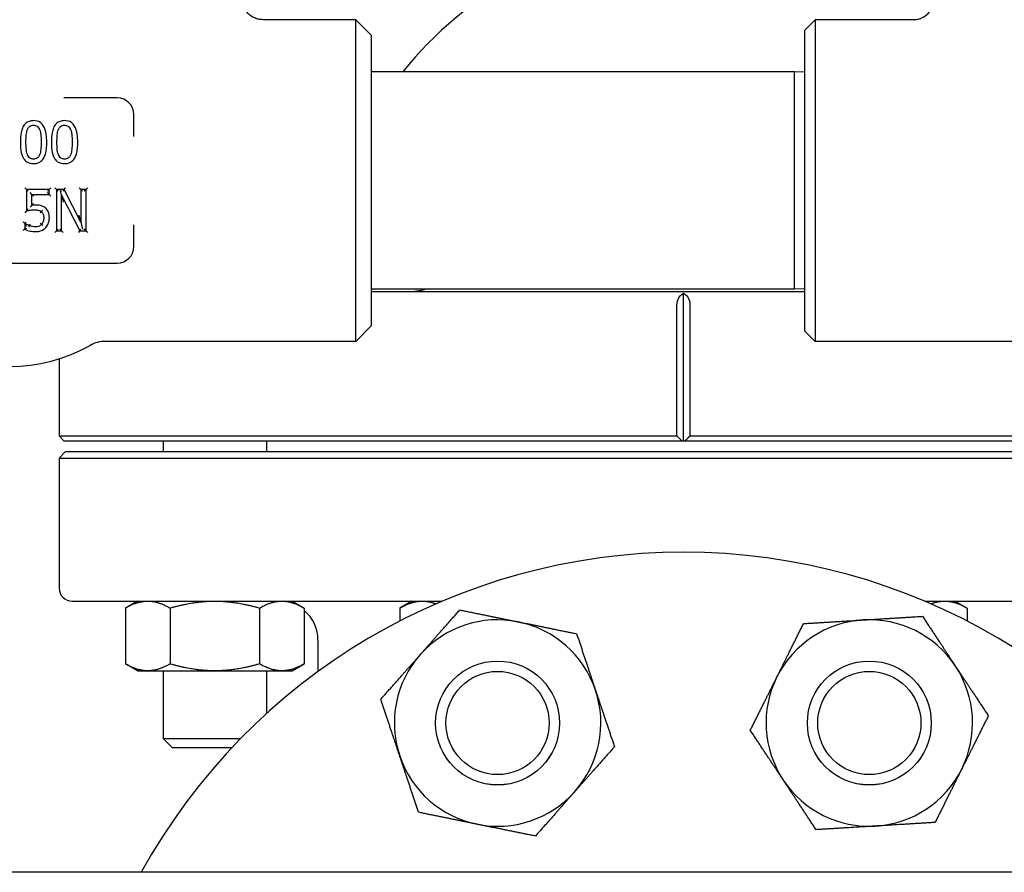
# Model space of a CAD drawing. Header units: inches. Extents: x 24 to 1128, y -69 to 748.
# Tile 517 of 656: x 773.89 to 779.85, y 295.36 to 300.52. Entities that reach past the tile are written whole.
import ezdxf

# ---------------------------------------------------------------- set-up
doc = ezdxf.new("R2010")
doc.units = ezdxf.units.IN
doc.header["$LTSCALE"] = 32
doc.header["$MEASUREMENT"] = 0
doc.layers.add('Visible (ANSI)', color=7, linetype='Continuous', lineweight=30)

msp = doc.modelspace()

# ---------------------------------------------------------------- linework, layer by layer
at = {"layer": 'Visible (ANSI)'}
for p, q in [((775.92173, 300.51992), (775.36033, 300.51992)), ((775.92173, 298.57242), (775.92173, 300.51992)), ((776.01548, 300.42617), (775.92173, 300.51992)), ((778.64048, 300.45742), (778.70298, 300.51992)), ((778.70298, 300.51992), (778.70298, 298.57242)), ((779.29562, 300.51992), (778.70298, 300.51992)), ((778.64048, 298.63492), (778.64048, 300.45742)), ((776.01548, 300.42617), (776.01548, 298.66617)), ((778.57798, 300.20367), (776.01548, 300.20367)), ((778.57798, 298.88867), (778.57798, 300.20367)), ((778.64048, 300.20203), (778.57798, 300.20367)), ((774.47798, 300.04617), (774.15513, 300.04617)), ((774.57798, 299.81365), (774.57798, 299.94617)), ((773.92807, 299.49208), (773.91766, 299.50249)), ((773.92807, 299.49208), (773.92807, 299.36323)), ((773.92807, 299.49208), (773.93849, 299.48166)), ((774.06523, 299.49208), (773.92807, 299.49208)), ((773.96028, 299.4627), (773.94987, 299.47312)), ((773.96028, 299.4627), (773.9707, 299.45229)), ((773.96028, 299.4627), (774.06523, 299.4627)), ((773.96028, 299.39605), (773.96028, 299.4627)), ((774.06523, 299.49208), (774.05481, 299.48166)), ((774.06523, 299.4627), (774.05481, 299.47312)), ((774.06523, 299.49208), (774.07564, 299.50249)), ((774.06523, 299.4627), (774.06523, 299.49208)), ((774.06523, 299.4627), (774.07564, 299.45229)), ((774.1098, 299.49208), (774.09938, 299.50249)), ((774.157, 299.49208), (774.1098, 299.49208)), ((774.1098, 299.49208), (774.1098, 299.24208)), ((774.1098, 299.49208), (774.12021, 299.48166)), ((774.13038, 299.48166), (774.13409, 299.48538)), ((774.13409, 299.48538), (774.14017, 299.48166)), ((774.14079, 299.45764), (774.13409, 299.48538)), ((774.14079, 299.45764), (774.15121, 299.41452)), ((774.14079, 299.24208), (774.14079, 299.45764)), ((774.14079, 299.45764), (774.25141, 299.24208)), ((774.157, 299.49208), (774.15061, 299.48166)), ((774.157, 299.49208), (774.16339, 299.50249)), ((774.25769, 299.29414), (774.157, 299.49208)), ((774.25769, 299.49208), (774.24727, 299.50249)), ((774.25769, 299.49208), (774.26811, 299.48166)), ((774.25769, 299.49208), (774.25769, 299.29414)), ((774.28869, 299.49208), (774.25769, 299.49208)), ((774.28869, 299.49208), (774.27827, 299.48166)), ((774.28869, 299.49208), (774.2991, 299.50249)), ((774.28869, 299.24208), (774.28869, 299.49208)), ((773.94987, 299.38415), (773.96028, 299.39605)), ((773.92807, 299.36323), (773.91766, 299.35028)), ((774.01843, 299.35776), (774.01166, 299.34984)), ((774.25769, 299.29414), (774.24727, 299.3376)), ((773.91774, 299.28645), (773.90732, 299.29686)), ((773.92017, 299.28645), (773.91774, 299.28645)), ((773.91774, 299.28645), (773.91774, 299.25099)), ((773.91774, 299.28645), (773.91958, 299.28461)), ((773.92017, 299.28645), (773.92359, 299.29686)), ((773.94359, 299.26327), (773.94712, 299.27307)), ((774.02777, 299.27421), (774.01985, 299.28098)), ((774.25769, 299.29414), (774.26776, 299.25215)), ((774.57798, 299.14617), (774.57798, 299.27868)), ((773.91774, 299.25099), (773.90732, 299.24451)), ((774.1098, 299.24208), (774.09938, 299.23166)), ((774.1098, 299.24208), (774.12021, 299.25249)), ((774.1098, 299.24208), (774.14079, 299.24208)), ((774.14079, 299.24208), (774.13038, 299.25249)), ((774.14079, 299.24208), (774.15121, 299.23166)), ((774.24505, 299.23166), (774.25141, 299.24208)), ((774.25141, 299.24208), (774.25777, 299.25249)), ((774.25141, 299.24208), (774.28869, 299.24208)), ((774.26719, 299.25249), (774.26776, 299.25215)), ((774.26776, 299.25215), (774.26811, 299.25249)), ((774.28869, 299.24208), (774.27827, 299.25249)), ((774.28869, 299.24208), (774.2991, 299.23166)), ((773.17798, 299.04617), (774.47798, 299.04617)), ((778.57798, 298.88867), (776.01548, 298.88867)), ((776.01548, 298.87429), (778.64048, 298.87429)), ((777.90513, 297.96878), (777.90513, 298.86375)), ((778.64048, 298.89031), (778.57798, 298.88867)), ((777.86597, 298.00003), (777.86597, 298.79555)), ((777.9443, 298.79555), (777.9443, 298.00003)), ((776.01548, 298.66617), (775.92173, 298.57242)), ((778.64048, 298.63492), (778.70298, 298.57242)), ((775.92173, 298.57242), (774.40564, 298.57242)), ((780.25031, 298.57242), (778.70298, 298.57242)), ((774.12561, 298.46691), (774.12561, 298.00003)), ((774.12561, 298.00003), (777.86597, 298.00003)), ((774.15686, 297.96878), (774.12561, 298.00003)), ((777.89702, 297.96878), (774.15686, 297.96878)), ((774.75552, 297.96878), (774.75552, 297.90579)), ((775.38052, 297.96878), (775.38052, 297.90579)), ((777.90513, 297.96878), (777.89702, 297.96878)), ((777.91324, 297.96878), (777.90513, 297.96878)), ((781.65341, 297.96878), (777.91324, 297.96878)), ((777.9443, 298.00003), (781.68466, 298.00003)), ((774.16498, 297.90579), (774.12561, 297.86642)), ((774.16498, 297.90579), (781.64529, 297.90579)), ((774.12561, 297.86642), (781.68466, 297.86642)), ((774.12561, 297.86642), (774.12561, 297.07902)), ((774.20435, 297.00028), (776.44512, 297.00028)), ((774.59927, 297.00028), (774.52676, 296.95841)), ((775.53677, 297.00028), (775.60929, 296.95841)), ((776.26121, 297.00028), (776.1887, 296.95841)), ((779.36514, 297.00028), (781.60592, 297.00028)), ((779.54905, 297.00028), (779.62157, 296.95841)), ((774.52676, 296.95841), (774.52676, 296.62027)), ((774.79739, 296.95841), (774.79739, 296.62027)), ((775.33866, 296.95841), (775.33866, 296.62027)), ((775.60929, 296.95841), (775.60929, 296.62027)), ((776.1887, 296.95841), (776.1887, 296.88029)), ((779.62157, 296.95841), (779.62157, 296.88029)), ((775.69253, 296.76406), (775.69253, 296.57386)), ((774.59927, 296.5784), (774.52676, 296.62027)), ((775.53677, 296.5784), (775.60929, 296.62027)), ((774.59927, 296.5784), (774.66207, 296.5784)), ((774.66207, 296.5784), (775.06802, 296.5784)), ((774.75552, 296.5784), (774.75552, 296.16839)), ((775.06802, 296.5784), (775.47397, 296.5784)), ((775.38052, 296.5784), (775.38052, 296.31905)), ((775.47397, 296.5784), (775.53677, 296.5784)), ((774.75552, 296.16839), (775.22438, 296.16839)), ((774.80962, 296.11429), (774.75552, 296.16839)), ((774.80962, 296.11429), (775.17251, 296.11429)), ((796.86063, 295.35867), (760.36063, 295.35867))]:
    msp.add_line(p, q, dxfattribs=at)
for centre, radius in [((776.78004, 296.26238), 0.37513), ((776.78004, 296.26238), 0.375), ((779.03022, 296.26238), 0.37513), ((779.03022, 296.26238), 0.375), ((776.78004, 296.26238), 0.3125), ((779.03022, 296.26238), 0.3125)]:
    msp.add_circle(centre, radius, dxfattribs=at)
for centre, radius, start, end in [((777.90513, 298.86113), 2.16535, 117.319316, 141.683202), ((774.47798, 299.94617), 0.1, 0, 90), ((774.47798, 299.14617), 0.1, 270, 0), ((776.23683, 299.268), 0.3937, 270, 285.53062), ((774.40564, 298.38492), 0.1875, 90, 119.344829), ((773.82798, 299.41242), 0.99125, 240.655171, 299.344829), ((777.90513, 293.54617), 3.75, 28.903335, 151.096665), ((774.20435, 297.07902), 0.07874, 180, 270), ((775.45631, 296.76406), 0.23622, 0, 49.639734), ((776.78004, 296.26238), 0.625, 78.497711, 138.497711), ((779.03022, 296.26238), 0.625, 93.497711, 153.497711), ((779.03022, 296.26238), 0.625, 33.497711, 93.497711), ((776.78004, 296.26238), 0.625, 18.497711, 78.497711), ((776.78004, 296.26238), 0.625, 138.497711, 198.497711), ((779.03022, 296.26238), 0.625, 333.497711, 33.497711), ((779.03022, 296.26238), 0.625, 153.497711, 213.497711), ((776.78004, 296.26238), 0.625, 318.497711, 18.497711), ((776.78004, 296.26238), 0.625, 198.497711, 258.497711), ((779.03022, 296.26238), 0.625, 273.497711, 333.497711), ((779.03022, 296.26238), 0.625, 213.497711, 273.497711), ((776.78004, 296.26238), 0.625, 258.497711, 318.497711)]:
    msp.add_arc(centre, radius, start, end, dxfattribs=at)
for points, knots in [([(775.36033, 300.51992), (775.36022, 300.51992), (775.36012, 300.51992), (775.35146, 300.51994), (775.34294, 300.52082), (775.32621, 300.52428), (775.31804, 300.52684), (775.29516, 300.53664), (775.28151, 300.54594), (775.25867, 300.56913), (775.24966, 300.58276), (775.23738, 300.61267), (775.23423, 300.62865), (775.23423, 300.6448)], [-0.00080906, -0.00080906, -0.00080906, -0.00080906, 0, 0, 0.06513682, 0.06513682, 0.13017613, 0.13017613, 0.25481643, 0.25481643, 0.37825086, 0.37825086, 0.50129539, 0.50129539, 0.50129539, 0.50129539]), ([(779.29562, 300.51992), (779.29573, 300.51992), (779.29584, 300.51992), (779.30449, 300.51994), (779.31302, 300.52082), (779.32975, 300.52428), (779.33791, 300.52684), (779.36079, 300.53664), (779.37444, 300.54594), (779.39728, 300.56913), (779.4063, 300.58276), (779.41857, 300.61267), (779.42173, 300.62865), (779.42173, 300.6448)], [-0.00080906, -0.00080906, -0.00080906, -0.00080906, 0, 0, 0.06513682, 0.06513682, 0.13017613, 0.13017613, 0.25481643, 0.25481643, 0.37825086, 0.37825086, 0.50129539, 0.50129539, 0.50129539, 0.50129539]), ([(773.97112, 299.90876), (773.9662, 299.90876), (773.96112, 299.90842), (773.9479, 299.90624), (773.93973, 299.90357), (773.92327, 299.89374), (773.91595, 299.88595), (773.91065, 299.87746), (773.90518, 299.8687), (773.90175, 299.85955), (773.89626, 299.84015), (773.89449, 299.82992), (773.89166, 299.80594), (773.8911, 299.79216), (773.8911, 299.77849)], [-0.39762782, -0.39762782, -0.39762782, -0.39762782, -0.36373585, -0.36373585, -0.30950871, -0.30950871, -0.24393732, -0.24393732, -0.24393732, -0.1766061, -0.1766061, -0.10179305, -0.10179305, 0, 0, 0, 0]), ([(773.93385, 299.85467), (773.93455, 299.85642), (773.93531, 299.85812), (773.93878, 299.86492), (773.94212, 299.86943), (773.95025, 299.87635), (773.95497, 299.87863), (773.96378, 299.88065), (773.96742, 299.88101), (773.97112, 299.88101)], [-0.15519829, -0.15519829, -0.15519829, -0.15519829, -0.13862551, -0.13862551, -0.08628485, -0.08628485, -0.03318648, -0.03318648, 0, 0, 0, 0]), ([(774.05094, 299.7787), (774.05094, 299.79484), (774.05012, 299.81136), (774.04493, 299.84416), (774.04086, 299.86083), (774.0316, 299.87635), (774.02681, 299.88436), (774.02031, 299.89189), (773.99971, 299.90586), (773.98479, 299.90876), (773.97112, 299.90876)], [-0.3955508, -0.3955508, -0.3955508, -0.3955508, -0.2754195, -0.2754195, -0.15529321, -0.15529321, -0.15529321, -0.09373364, -0.09373364, 0, 0, 0, 0]), ([(773.97112, 299.88101), (773.97395, 299.88101), (773.97673, 299.8808), (773.98215, 299.8799), (773.98476, 299.87918), (773.99098, 299.87665), (773.99437, 299.87439), (774.00063, 299.86828), (774.00338, 299.86436), (774.0064, 299.85838), (774.00713, 299.85675), (774.00779, 299.85507)], [-0.15345791, -0.15345791, -0.15345791, -0.15345791, -0.12815919, -0.12815919, -0.10190337, -0.10190337, -0.06065975, -0.06065975, -0.01592257, -0.01592257, 0, 0, 0, 0]), ([(774.15872, 299.90876), (774.1538, 299.90876), (774.14872, 299.90842), (774.1355, 299.90624), (774.12733, 299.90357), (774.11088, 299.89374), (774.10355, 299.88595), (774.09825, 299.87746), (774.09278, 299.8687), (774.08935, 299.85955), (774.08386, 299.84015), (774.0821, 299.82992), (774.07926, 299.80594), (774.0787, 299.79216), (774.0787, 299.77849)], [-0.39762782, -0.39762782, -0.39762782, -0.39762782, -0.36373585, -0.36373585, -0.30950871, -0.30950871, -0.24393732, -0.24393732, -0.24393732, -0.1766061, -0.1766061, -0.10179305, -0.10179305, 0, 0, 0, 0]), ([(774.12145, 299.85467), (774.12215, 299.85642), (774.12291, 299.85812), (774.12638, 299.86492), (774.12972, 299.86943), (774.13785, 299.87635), (774.14257, 299.87863), (774.15138, 299.88065), (774.15502, 299.88101), (774.15872, 299.88101)], [-0.15519829, -0.15519829, -0.15519829, -0.15519829, -0.13862551, -0.13862551, -0.08628485, -0.08628485, -0.03318648, -0.03318648, 0, 0, 0, 0]), ([(774.23855, 299.7787), (774.23855, 299.79484), (774.23772, 299.81136), (774.23253, 299.84416), (774.22846, 299.86083), (774.2192, 299.87635), (774.21442, 299.88436), (774.20791, 299.89189), (774.18732, 299.90586), (774.17239, 299.90876), (774.15872, 299.90876)], [-0.3955508, -0.3955508, -0.3955508, -0.3955508, -0.2754195, -0.2754195, -0.15529321, -0.15529321, -0.15529321, -0.09373364, -0.09373364, 0, 0, 0, 0]), ([(774.15872, 299.88101), (774.16155, 299.88101), (774.16434, 299.8808), (774.16975, 299.8799), (774.17236, 299.87918), (774.17858, 299.87665), (774.18198, 299.87439), (774.18823, 299.86828), (774.19098, 299.86436), (774.194, 299.85838), (774.19473, 299.85675), (774.19539, 299.85507)], [-0.15345791, -0.15345791, -0.15345791, -0.15345791, -0.12815919, -0.12815919, -0.10190337, -0.10190337, -0.06065975, -0.06065975, -0.01592257, -0.01592257, 0, 0, 0, 0]), ([(773.92513, 299.77849), (773.92513, 299.79325), (773.9256, 299.80798), (773.92696, 299.82246), (773.92802, 299.83377), (773.93001, 299.84501), (773.93385, 299.85467)], [-0.20539702, -0.20539702, -0.20539702, -0.20539702, -0.0911634, -0.0911634, -0.0911634, 0, 0, 0, 0]), ([(774.00779, 299.85507), (774.00969, 299.85028), (774.01116, 299.84512), (774.01415, 299.83124), (774.01513, 299.82228), (774.01662, 299.8018), (774.01691, 299.79026), (774.01691, 299.7787)], [-0.20607527, -0.20607527, -0.20607527, -0.20607527, -0.16123509, -0.16123509, -0.08949082, -0.08949082, 0, 0, 0, 0]), ([(774.11274, 299.77849), (774.11274, 299.79325), (774.1132, 299.80798), (774.11456, 299.82246), (774.11562, 299.83377), (774.11761, 299.84501), (774.12145, 299.85467)], [-0.20539702, -0.20539702, -0.20539702, -0.20539702, -0.0911634, -0.0911634, -0.0911634, 0, 0, 0, 0]), ([(774.19539, 299.85507), (774.1973, 299.85028), (774.19876, 299.84512), (774.20175, 299.83124), (774.20273, 299.82228), (774.20422, 299.8018), (774.20451, 299.79026), (774.20451, 299.7787)], [-0.20607527, -0.20607527, -0.20607527, -0.20607527, -0.16123509, -0.16123509, -0.08949082, -0.08949082, 0, 0, 0, 0]), ([(773.8911, 299.77849), (773.8911, 299.76231), (773.89191, 299.74575), (773.89706, 299.71287), (773.90106, 299.69612), (773.91045, 299.68054), (773.91513, 299.67277), (773.92144, 299.66549), (773.94196, 299.65137), (773.9572, 299.64843), (773.97112, 299.64843)], [-0.39636224, -0.39636224, -0.39636224, -0.39636224, -0.27588328, -0.27588328, -0.15540931, -0.15540931, -0.15540931, -0.09572801, -0.09572801, 0, 0, 0, 0]), ([(773.93364, 299.70313), (773.92937, 299.7143), (773.92732, 299.72646), (773.92539, 299.75218), (773.92513, 299.76533), (773.92513, 299.77849)], [-0.2030371, -0.2030371, -0.2030371, -0.2030371, -0.10151855, -0.10151855, 0, 0, 0, 0]), ([(773.97112, 299.64843), (773.976, 299.64843), (773.98103, 299.64877), (773.99411, 299.65094), (774.0022, 299.65359), (774.01869, 299.66344), (774.02607, 299.67135), (774.03139, 299.67993), (774.03678, 299.68862), (774.04021, 299.69769), (774.04577, 299.71717), (774.04756, 299.72756), (774.05038, 299.75154), (774.05094, 299.76518), (774.05094, 299.7787)], [-0.3969343, -0.3969343, -0.3969343, -0.3969343, -0.36344063, -0.36344063, -0.30985076, -0.30985076, -0.24348635, -0.24348635, -0.24348635, -0.17661505, -0.17661505, -0.10067261, -0.10067261, 0, 0, 0, 0]), ([(774.01691, 299.7787), (774.01691, 299.76363), (774.01644, 299.74858), (774.01488, 299.73392), (774.01371, 299.72289), (774.0117, 299.71194), (774.00799, 299.70252)], [-0.20539024, -0.20539024, -0.20539024, -0.20539024, -0.08874744, -0.08874744, -0.08874744, 0, 0, 0, 0]), ([(774.0787, 299.77849), (774.0787, 299.76231), (774.07951, 299.74575), (774.08466, 299.71287), (774.08866, 299.69612), (774.09805, 299.68054), (774.10273, 299.67277), (774.10905, 299.66549), (774.12956, 299.65137), (774.1448, 299.64843), (774.15872, 299.64843)], [-0.39636224, -0.39636224, -0.39636224, -0.39636224, -0.27588328, -0.27588328, -0.15540931, -0.15540931, -0.15540931, -0.09572801, -0.09572801, 0, 0, 0, 0]), ([(774.12124, 299.70313), (774.11698, 299.7143), (774.11492, 299.72646), (774.11299, 299.75218), (774.11274, 299.76533), (774.11274, 299.77849)], [-0.2030371, -0.2030371, -0.2030371, -0.2030371, -0.10151855, -0.10151855, 0, 0, 0, 0]), ([(774.15872, 299.64843), (774.1636, 299.64843), (774.16863, 299.64877), (774.18171, 299.65094), (774.1898, 299.65359), (774.20629, 299.66344), (774.21367, 299.67135), (774.219, 299.67993), (774.22438, 299.68862), (774.22781, 299.69769), (774.23337, 299.71717), (774.23517, 299.72756), (774.23799, 299.75154), (774.23855, 299.76518), (774.23855, 299.7787)], [-0.3969343, -0.3969343, -0.3969343, -0.3969343, -0.36344063, -0.36344063, -0.30985076, -0.30985076, -0.24348635, -0.24348635, -0.24348635, -0.17661505, -0.17661505, -0.10067261, -0.10067261, 0, 0, 0, 0]), ([(774.20451, 299.7787), (774.20451, 299.76363), (774.20404, 299.74858), (774.20248, 299.73392), (774.20131, 299.72289), (774.1993, 299.71194), (774.1956, 299.70252)], [-0.20539024, -0.20539024, -0.20539024, -0.20539024, -0.08874744, -0.08874744, -0.08874744, 0, 0, 0, 0]), ([(773.97112, 299.67618), (773.96825, 299.67618), (773.96541, 299.67639), (773.9598, 299.67732), (773.95707, 299.67808), (773.95061, 299.68075), (773.94714, 299.68314), (773.94077, 299.68953), (773.93799, 299.69358), (773.93502, 299.69969), (773.9343, 299.70139), (773.93364, 299.70313)], [-0.1574704, -0.1574704, -0.1574704, -0.1574704, -0.13181294, -0.13181294, -0.10432668, -0.10432668, -0.0618117, -0.0618117, -0.01648612, -0.01648612, 0, 0, 0, 0]), ([(774.00799, 299.70252), (774.00734, 299.70082), (774.00662, 299.69917), (774.00325, 299.69231), (773.99989, 299.68772), (773.99175, 299.68082), (773.98705, 299.67854), (773.97836, 299.67654), (773.97477, 299.67618), (773.97112, 299.67618)], [-0.15478626, -0.15478626, -0.15478626, -0.15478626, -0.13870733, -0.13870733, -0.08539549, -0.08539549, -0.03284442, -0.03284442, 0, 0, 0, 0]), ([(774.15872, 299.67618), (774.15585, 299.67618), (774.15301, 299.67639), (774.14741, 299.67732), (774.14467, 299.67808), (774.13821, 299.68075), (774.13475, 299.68314), (774.12837, 299.68953), (774.12559, 299.69358), (774.12262, 299.69969), (774.1219, 299.70139), (774.12124, 299.70313)], [-0.1574704, -0.1574704, -0.1574704, -0.1574704, -0.13181294, -0.13181294, -0.10432668, -0.10432668, -0.0618117, -0.0618117, -0.01648612, -0.01648612, 0, 0, 0, 0]), ([(774.1956, 299.70252), (774.19494, 299.70082), (774.19423, 299.69917), (774.19085, 299.69231), (774.18749, 299.68772), (774.17935, 299.68082), (774.17466, 299.67854), (774.16596, 299.67654), (774.16237, 299.67618), (774.15872, 299.67618)], [-0.15478626, -0.15478626, -0.15478626, -0.15478626, -0.13870733, -0.13870733, -0.08539549, -0.08539549, -0.03284442, -0.03284442, 0, 0, 0, 0]), ([(773.96028, 299.39605), (773.96028, 299.39605), (773.9604, 299.39619), (773.96088, 299.39673), (773.96127, 299.39717), (773.9624, 299.39845), (773.96321, 299.39936), (773.96503, 299.40139), (773.96608, 299.40254), (773.96828, 299.40492), (773.96945, 299.40619), (773.97065, 299.40746), (773.97068, 299.40748), (773.9707, 299.40751)], [0, 0, 0, 0, 0.006931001, 0.006931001, 0.015008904, 0.015008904, 0.026274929, 0.026274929, 0.038566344, 0.038566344, 0.051474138, 0.051474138, 0.051751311, 0.051751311, 0.051751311, 0.051751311]), ([(773.98297, 299.39747), (773.97933, 299.39747), (773.97577, 299.39735), (773.97224, 299.39716), (773.96822, 299.39696), (773.96423, 299.39658), (773.96028, 299.39605)], [-0.054269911, -0.054269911, -0.054269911, -0.054269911, -0.028353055, -0.028353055, -0.028353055, 0, 0, 0, 0]), ([(774.04092, 299.38187), (774.03272, 299.38815), (774.022, 299.39312), (774.0021, 299.39702), (773.99244, 299.39747), (773.98297, 299.39747)], [-0.1378587, -0.1378587, -0.1378587, -0.1378587, -0.06892935, -0.06892935, 0, 0, 0, 0]), ([(773.93849, 299.37584), (773.93846, 299.37581), (773.93844, 299.37578), (773.93719, 299.3743), (773.93595, 299.37282), (773.93366, 299.37007), (773.93257, 299.36875), (773.93077, 299.36656), (773.93001, 299.36563), (773.92897, 299.36435), (773.92862, 299.3639), (773.92818, 299.36336), (773.92807, 299.36323), (773.92807, 299.36323)], [-0.000292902, -0.000292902, -0.000292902, -0.000292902, 0, 0, 0.01451739, 0.01451739, 0.02814407, 0.02814407, 0.039380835, 0.039380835, 0.047240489, 0.047240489, 0.053920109, 0.053920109, 0.053920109, 0.053920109]), ([(773.92807, 299.36323), (773.93606, 299.36498), (773.9448, 299.36647), (773.96107, 299.36874), (773.9693, 299.36931), (773.9775, 299.36931)], [-0.13237563, -0.13237563, -0.13237563, -0.13237563, -0.06618782, -0.06618782, 0, 0, 0, 0]), ([(773.9775, 299.36931), (773.9855, 299.36931), (773.99341, 299.36852), (774.0008, 299.36667), (774.00753, 299.36499), (774.01363, 299.36201), (774.01843, 299.35776)], [-0.12904291, -0.12904291, -0.12904291, -0.12904291, -0.06302328, -0.06302328, -0.06302328, 0, 0, 0, 0]), ([(774.02519, 299.36568), (774.02518, 299.36566), (774.02516, 299.36564), (774.02425, 299.36458), (774.02337, 299.36354), (774.02173, 299.36163), (774.021, 299.36077), (774.01976, 299.35932), (774.01927, 299.35874), (774.0186, 299.35796), (774.01843, 299.35776), (774.01843, 299.35776)], [-0.000192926, -0.000192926, -0.000192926, -0.000192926, 0, 0, 0.010495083, 0.010495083, 0.020832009, 0.020832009, 0.031167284, 0.031167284, 0.041501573, 0.041501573, 0.041501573, 0.041501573]), ([(774.01843, 299.35776), (774.02337, 299.35369), (774.02724, 299.34818), (774.03173, 299.33638), (774.03261, 299.3291), (774.03261, 299.3217)], [-0.12473905, -0.12473905, -0.12473905, -0.12473905, -0.06236953, -0.06236953, 0, 0, 0, 0]), ([(774.06665, 299.32149), (774.06665, 299.33329), (774.06588, 299.34581), (774.05996, 299.35837), (774.05568, 299.36744), (774.04896, 299.3758), (774.04092, 299.38187)], [-0.14837737, -0.14837737, -0.14837737, -0.14837737, -0.06455875, -0.06455875, -0.06455875, 0, 0, 0, 0]), ([(773.92017, 299.28645), (773.92017, 299.28645), (773.92009, 299.28621), (773.91984, 299.28545), (773.91972, 299.28507), (773.91958, 299.28461)], [0, 0, 0, 0, 0.009850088, 0.009850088, 0.016102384, 0.016102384, 0.016102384, 0.016102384]), ([(773.91958, 299.28461), (773.91981, 299.28416), (773.92004, 299.28372), (773.9212, 299.28154), (773.92239, 299.27942), (773.92514, 299.27475), (773.92661, 299.27232), (773.92811, 299.26993), (773.92813, 299.26989), (773.92816, 299.26985)], [0.00682008, 0.00682008, 0.00682008, 0.00682008, 0.011641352, 0.011641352, 0.032741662, 0.032741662, 0.053679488, 0.053679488, 0.054038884, 0.054038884, 0.054038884, 0.054038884]), ([(773.94712, 299.27307), (773.94648, 299.27331), (773.94585, 299.27355), (773.94458, 299.27404), (773.94395, 299.27428), (773.94333, 299.27453), (773.93917, 299.27618), (773.93511, 299.27799), (773.93121, 299.27996), (773.92715, 299.28202), (773.92316, 299.28424), (773.92017, 299.28645)], [-0.083929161, -0.083929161, -0.083929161, -0.083929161, -0.07847822, -0.07847822, -0.073027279, -0.073027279, -0.073027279, -0.036917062, -0.036917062, -0.036917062, 0, 0, 0, 0]), ([(773.94712, 299.27307), (773.94712, 299.27307), (773.94721, 299.27332), (773.94755, 299.27429), (773.94781, 299.275), (773.94845, 299.2768), (773.94884, 299.27786), (773.94969, 299.28023), (773.95015, 299.28151), (773.95062, 299.28283), (773.95063, 299.28285), (773.95064, 299.28288)], [0, 0, 0, 0, 0.010335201, 0.010335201, 0.020670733, 0.020670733, 0.031006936, 0.031006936, 0.041500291, 0.041500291, 0.041693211, 0.041693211, 0.041693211, 0.041693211]), ([(773.98378, 299.26578), (773.97738, 299.26578), (773.97107, 299.26634), (773.96525, 299.26771), (773.95924, 299.26912), (773.95316, 299.27098), (773.94712, 299.27307)], [-0.10419022, -0.10419022, -0.10419022, -0.10419022, -0.05077022, -0.05077022, -0.05077022, 0, 0, 0, 0]), ([(774.01985, 299.28098), (774.01467, 299.27504), (774.00822, 299.27086), (773.99505, 299.26665), (773.98941, 299.26578), (773.98378, 299.26578)], [-0.12444112, -0.12444112, -0.12444112, -0.12444112, -0.05081973, -0.05081973, 0, 0, 0, 0]), ([(774.01985, 299.28098), (774.01985, 299.28098), (774.01965, 299.28115), (774.01886, 299.28182), (774.01829, 299.28231), (774.01684, 299.28355), (774.01598, 299.28428), (774.01407, 299.28592), (774.01303, 299.2868), (774.01197, 299.28771), (774.01195, 299.28773), (774.01193, 299.28774)], [-0.041500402, -0.041500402, -0.041500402, -0.041500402, -0.031165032, -0.031165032, -0.020829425, -0.020829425, -0.010493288, -0.010493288, 0, 0, 0.000192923, 0.000192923, 0.000192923, 0.000192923]), ([(774.03261, 299.3217), (774.03261, 299.31354), (774.03168, 299.30549), (774.02937, 299.2984), (774.02727, 299.29197), (774.02405, 299.286), (774.01985, 299.28098)], [-0.12855681, -0.12855681, -0.12855681, -0.12855681, -0.06049468, -0.06049468, -0.06049468, 0, 0, 0, 0]), ([(774.04456, 299.26132), (774.04815, 299.26518), (774.05136, 299.26946), (774.05846, 299.28122), (774.06161, 299.28894), (774.06575, 299.30507), (774.06665, 299.31342), (774.06665, 299.32149)], [-0.14603679, -0.14603679, -0.14603679, -0.14603679, -0.11135425, -0.11135425, -0.05586219, -0.05586219, 0, 0, 0, 0]), ([(773.92816, 299.25772), (773.92813, 299.2577), (773.92811, 299.25769), (773.9272, 299.25708), (773.92631, 299.25649), (773.9246, 299.25537), (773.92377, 299.25483), (773.92188, 299.2536), (773.92086, 299.25296), (773.91929, 299.25196), (773.9187, 299.25159), (773.91793, 299.25111), (773.91774, 299.25099), (773.91774, 299.25099)], [-0.000231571, -0.000231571, -0.000231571, -0.000231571, 0, 0, 0.00809933, 0.00809933, 0.016011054, 0.016011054, 0.027158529, 0.027158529, 0.036723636, 0.036723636, 0.045624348, 0.045624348, 0.045624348, 0.045624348]), ([(773.91774, 299.25099), (773.92822, 299.24584), (773.93895, 299.24267), (773.96078, 299.238), (773.97202, 299.23681), (773.98318, 299.23681)], [-0.15898427, -0.15898427, -0.15898427, -0.15898427, -0.07949214, -0.07949214, 0, 0, 0, 0]), ([(773.98318, 299.23681), (773.99478, 299.23681), (774.00708, 299.23868), (774.01833, 299.2434), (774.02789, 299.24741), (774.03719, 299.25339), (774.04456, 299.26132)], [-0.1503462, -0.1503462, -0.1503462, -0.1503462, -0.06994866, -0.06994866, -0.06994866, 0, 0, 0, 0]), ([(777.86597, 298.79555), (777.86597, 298.80423), (777.86777, 298.81432), (777.87381, 298.83136), (777.87956, 298.8408), (777.89084, 298.85378), (777.89806, 298.85966), (777.90513, 298.86375)], [0, 0, 0, 0, 0.06611162, 0.06611162, 0.14522421, 0.14522421, 0.22283309, 0.22283309, 0.22283309, 0.22283309]), ([(777.90513, 298.86375), (777.91221, 298.85966), (777.91943, 298.85378), (777.93071, 298.8408), (777.93645, 298.83136), (777.94249, 298.81432), (777.9443, 298.80423), (777.9443, 298.79555)], [-0.22283309, -0.22283309, -0.22283309, -0.22283309, -0.14522421, -0.14522421, -0.06611162, -0.06611162, 0, 0, 0, 0])]:
    msp.add_open_spline(points, degree=3, knots=knots, dxfattribs=at)
for points, weights in [([(777.89702, 297.96878), (777.88156, 297.98428), (777.86597, 298.00003)], [1, 1.00040551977, 1.00077713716]), ([(777.9443, 298.00003), (777.92871, 297.98428), (777.91324, 297.96878)], [1.00077713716, 1.00040551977, 1]), ([(774.52676, 296.95841), (774.59927, 297.00028), (774.66207, 297.00028)], [1.01001874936, 1.04314139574, 1]), ([(774.66207, 297.00028), (774.72487, 297.00028), (774.79739, 296.95841)], [1, 1.04314139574, 1.01001874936]), ([(774.79739, 296.95841), (774.94242, 297.00028), (775.06802, 297.00028)], [1.01001874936, 1.04314139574, 1]), ([(775.06802, 297.00028), (775.19362, 297.00028), (775.33866, 296.95841)], [1, 1.04314139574, 1.01001874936]), ([(775.33866, 296.95841), (775.41117, 297.00028), (775.47397, 297.00028)], [1.01001874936, 1.04314139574, 1]), ([(775.47397, 297.00028), (775.53677, 297.00028), (775.60929, 296.95841)], [1, 1.04314139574, 1.01001874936]), ([(776.1887, 296.95841), (776.26121, 297.00028), (776.32401, 297.00028)], [1.01001874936, 1.04314139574, 1]), ([(776.32401, 297.00028), (776.36423, 297.00028), (776.40688, 296.98386)], [1, 1.02720204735, 1.02408371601]), ([(779.40339, 296.98386), (779.44604, 297.00028), (779.48625, 297.00028)], [1.02408371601, 1.02720204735, 1]), ([(779.48625, 297.00028), (779.54905, 297.00028), (779.62157, 296.95841)], [1, 1.04314139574, 1.01001874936]), ([(776.31196, 296.67653), (776.42294, 296.80195), (776.55108, 296.94678)], [1, 1.0379548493, 1]), ([(776.55108, 296.94678), (776.74057, 296.90822), (776.90467, 296.87482)], [1, 1.0379548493, 1]), ([(778.63192, 296.8642), (778.82494, 296.87599), (778.99209, 296.88621)], [1, 1.0379548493, 1]), ([(778.99209, 296.88621), (779.15925, 296.89643), (779.35226, 296.90823)], [1, 1.0379548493, 1]), ([(779.35226, 296.90823), (779.45899, 296.74697), (779.55141, 296.60732)], [1, 1.0379548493, 1]), ([(776.90467, 296.87482), (777.06878, 296.84143), (777.25827, 296.80287)], [1, 1.0379548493, 1]), ([(778.4709, 296.54127), (778.54563, 296.69114), (778.63192, 296.8642)], [1, 1.0379548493, 1]), ([(777.25827, 296.80287), (777.31962, 296.61948), (777.37275, 296.46067)], [1, 1.0379548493, 1]), ([(776.07285, 296.40628), (776.20099, 296.55111), (776.31196, 296.67653)], [1, 1.0379548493, 1]), ([(774.66207, 296.5784), (774.59927, 296.5784), (774.52676, 296.62027)], [1, 1.04314139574, 1.01001874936]), ([(774.79739, 296.62027), (774.72487, 296.5784), (774.66207, 296.5784)], [1.01001874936, 1.04314139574, 1]), ([(775.06802, 296.5784), (774.94242, 296.5784), (774.79739, 296.62027)], [1, 1.04314139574, 1.01001874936]), ([(775.33866, 296.62027), (775.19362, 296.5784), (775.06802, 296.5784)], [1.01001874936, 1.04314139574, 1]), ([(775.47397, 296.5784), (775.41117, 296.5784), (775.33866, 296.62027)], [1, 1.04314139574, 1.01001874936]), ([(775.60929, 296.62027), (775.53677, 296.5784), (775.47397, 296.5784)], [1.01001874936, 1.04314139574, 1]), ([(779.55141, 296.60732), (779.64384, 296.46766), (779.75057, 296.3064)], [1, 1.0379548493, 1]), ([(778.30988, 296.21835), (778.39617, 296.3914), (778.4709, 296.54127)], [1, 1.0379548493, 1]), ([(776.18733, 296.06408), (776.1342, 296.2229), (776.07285, 296.40628)], [1, 1.0379548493, 1]), ([(777.37275, 296.46067), (777.42589, 296.30185), (777.48724, 296.11847)], [1, 1.0379548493, 1]), ([(779.75057, 296.3064), (779.66427, 296.13335), (779.58954, 295.98348)], [1, 1.0379548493, 1]), ([(778.50903, 295.91744), (778.4166, 296.05709), (778.30988, 296.21835)], [1, 1.0379548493, 1]), ([(777.48724, 296.11847), (777.3591, 295.97364), (777.24812, 295.84822)], [1, 1.0379548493, 1]), ([(776.30182, 295.72188), (776.24047, 295.90527), (776.18733, 296.06408)], [1, 1.0379548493, 1]), ([(779.58954, 295.98348), (779.51482, 295.83361), (779.42852, 295.66055)], [1, 1.0379548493, 1]), ([(778.70818, 295.61652), (778.60146, 295.77778), (778.50903, 295.91744)], [1, 1.0379548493, 1]), ([(777.24812, 295.84822), (777.13715, 295.7228), (777.00901, 295.57797)], [1, 1.0379548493, 1]), ([(776.65541, 295.64993), (776.49131, 295.68332), (776.30182, 295.72188)], [1, 1.0379548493, 1]), ([(777.00901, 295.57797), (776.81952, 295.61653), (776.65541, 295.64993)], [1, 1.0379548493, 1]), ([(779.06835, 295.63854), (778.9012, 295.62832), (778.70818, 295.61652)], [1, 1.0379548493, 1]), ([(779.42852, 295.66055), (779.23551, 295.64876), (779.06835, 295.63854)], [1, 1.0379548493, 1])]:
    msp.add_rational_spline(points, weights, degree=2, dxfattribs=at)

doc.saveas('drawing.dxf')
